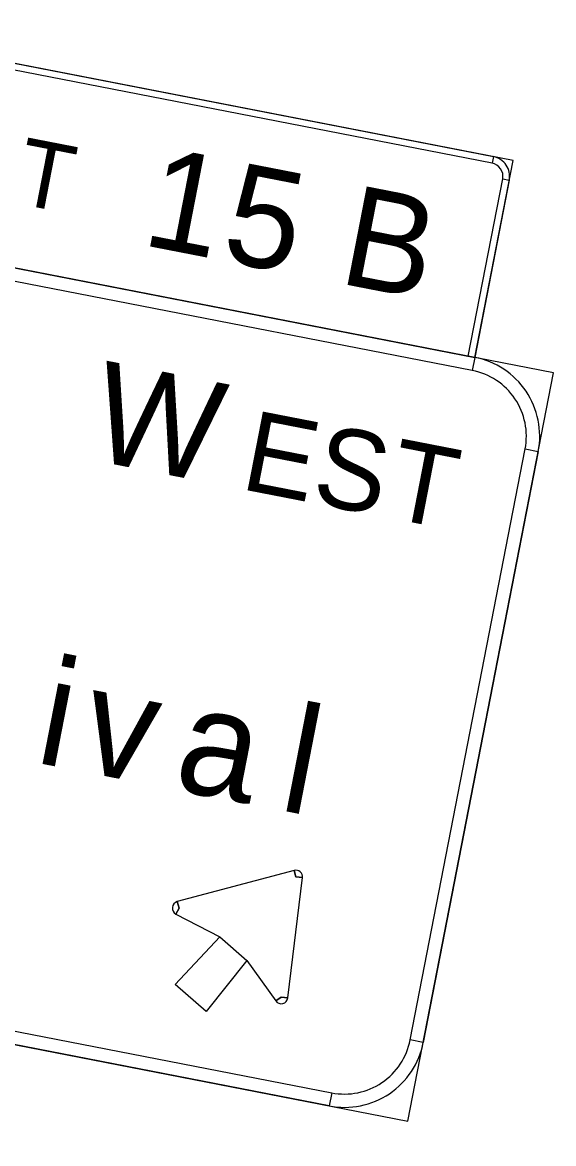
# Model space of a CAD drawing. Extents: x 2001876 to 2025694, y 804561 to 868938.
# Drawn here: x 2024451.7 to 2024552.3, y 806900.5 to 807112.8 of the extents above; entities that cross this region are included whole.
import ezdxf

# ---------------------------------------------------------------- set-up
doc = ezdxf.new("R2010")
doc.units = 0
doc.layers.add('TR SN EXTRUDED PANEL SIGNS- MOUNTED OVERHEAD', color=7, linetype='Continuous')

msp = doc.modelspace()

# ---------------------------------------------------------------- linework, layer by layer
at = {"layer": 'TR SN EXTRUDED PANEL SIGNS- MOUNTED OVERHEAD'}
for p, q in [((2024540.87, 807087.44), (2024540.63, 807086.2)), ((2024542.63, 807083.23), (2024543.87, 807082.99)), ((2024537.34, 807049.42), (2024536.86, 807046.93)), ((2024546.87, 807032.08), (2024549.36, 807031.59)), ((2024503.14, 806952.28), (2024503.46, 806951.05)), ((2024503.46, 806951.05), (2024504.72, 806950.9)), ((2024480.73, 806944.01), (2024481.32, 806945.13)), ((2024481.32, 806945.13), (2024480.99, 806946.36)), ((2024500.67, 806928.3), (2024499.64, 806927.56)), ((2024501.93, 806928.15), (2024500.67, 806928.3)), ((2024527.58, 806919.69), (2024525.09, 806920.18)), ((2024510.24, 806910.16), (2024509.76, 806907.68))]:
    msp.add_line(p, q, dxfattribs=at)
for points in [[(2024403.06, 807075.55), (2024537.34, 807049.42), (2024544.6, 807086.72), (2024410.32, 807112.85), (2024403.06, 807075.55)], [(2024540.63, 807086.2), (2024413.81, 807110.88), (2024414.05, 807112.12), (2024540.87, 807087.44), (2024540.63, 807086.2)], [(2024536.1, 807049.66), (2024542.63, 807083.23), (2024543.87, 807082.99), (2024537.34, 807049.42), (2024536.1, 807049.66)], [(2024345.63, 806939.62), (2024524.68, 806904.77), (2024552.26, 807046.51), (2024373.22, 807081.36), (2024345.63, 806939.62)], [(2024536.86, 807046.93), (2024387.66, 807075.97), (2024388.14, 807078.45), (2024537.34, 807049.42), (2024536.86, 807046.93)], [(2024525.09, 806920.18), (2024546.87, 807032.08), (2024549.36, 807031.59), (2024527.58, 806919.69), (2024525.09, 806920.18)], [(2024503.46, 806951.05), (2024503.14, 806952.28), (2024480.99, 806946.36), (2024481.32, 806945.13), (2024480.73, 806944.01), (2024489.05, 806939.67), (2024494.19, 806935.2), (2024499.64, 806927.56), (2024500.67, 806928.3), (2024501.93, 806928.15), (2024504.72, 806950.9), (2024503.46, 806951.05)], [(2024361.04, 806939.2), (2024510.24, 806910.16), (2024509.76, 806907.68), (2024360.56, 806936.71), (2024361.04, 806939.2)], [(2024486.47, 806925.54), (2024480.56, 806930.69), (2024489.05, 806939.67), (2024494.19, 806935.2), (2024486.47, 806925.54)]]:
    msp.add_lwpolyline(points, close=True, dxfattribs=at)
for centre, radius, start, end in [((2024540.14, 807083.71), 3.8, 348.9873, 78.9875), ((2024540.14, 807083.71), 2.53, 348.9873, 78.9875), ((2024534.44, 807034.5), 15.2, 348.9873, 78.9875), ((2024534.44, 807034.5), 12.67, 348.9873, 78.9875), ((2024503.46, 806951.05), 1.27, 353.0066, 104.9677), ((2024481.32, 806945.13), 1.27, 104.9677, 242.4335), ((2024500.67, 806928.3), 1.27, 215.5411, 353.0069), ((2024512.66, 806922.6), 15.2, 258.9874, 348.9876), ((2024512.66, 806922.6), 12.67, 258.9874, 348.9876)]:
    msp.add_arc(centre, radius, start, end, dxfattribs=at)

# ---------------------------------------------------------------- texts
for s, height, p in [('T', 12.67, (2024449.95, 807078.68)), ('1', 19, (2024473.95, 807070.79)), ('5', 19, (2024488.91, 807067.87)), ('B', 19, (2024511.2, 807063.54)), ('W', 19, (2024463.85, 807030.17)), ('E', 15.2, (2024492.67, 807024.56)), ('S', 15.2, (2024506.08, 807021.95)), ('T', 15.2, (2024520.24, 807019.19)), ('i', 20.27, (2024453.69, 806972.78)), ('v', 20.27, (2024462.01, 806971.17)), ('l', 20.27, (2024499.88, 806963.79)), ('a', 20.27, (2024479.88, 806967.69)), ('OH-1B-15B', 20, (2024357.97, 806895.35))]:
    msp.add_text(s, height=height, rotation=348.9873, dxfattribs=at).set_placement(p)

doc.saveas('drawing.dxf')
